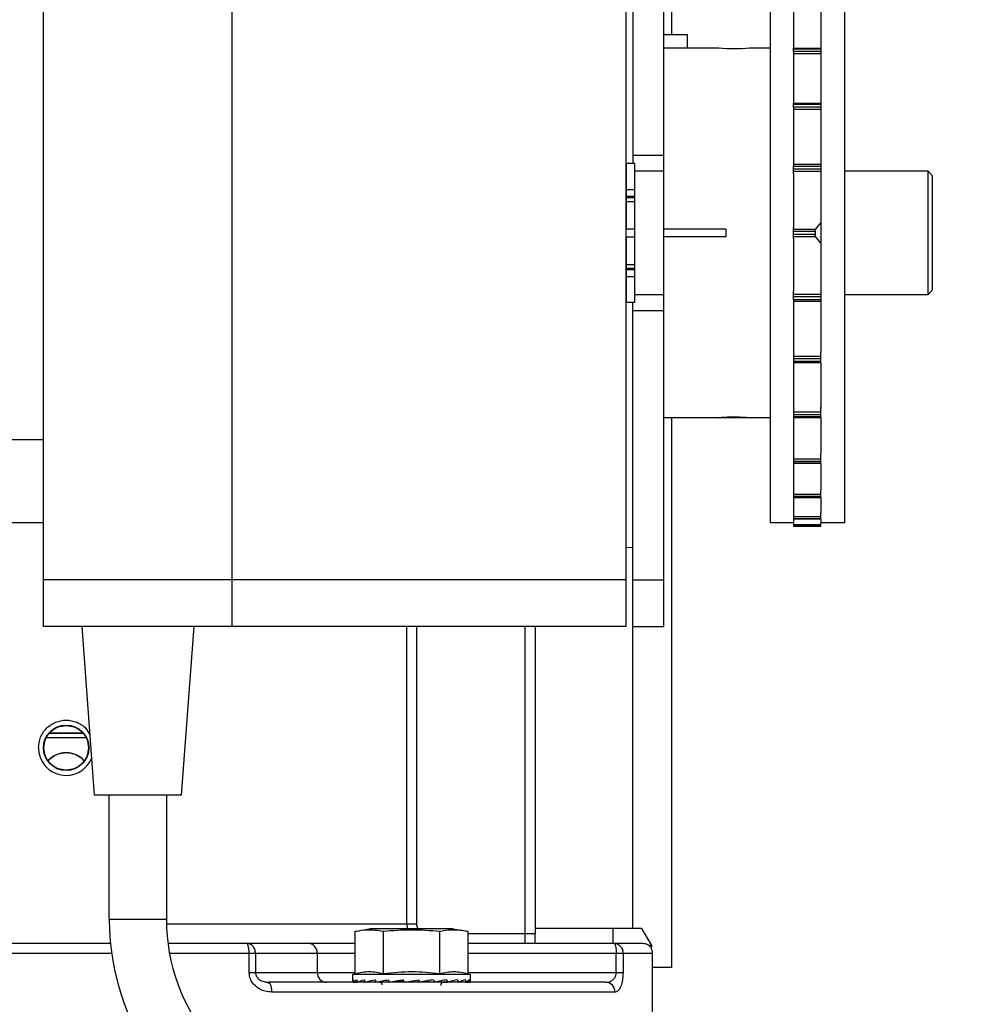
# Model space of a CAD drawing. Header units: inches. Extents: x 170 to 312, y 215 to 248.
# Tile 364 of 529: x 255.928 to 256.166, y 224.263 to 224.51. Entities that reach past the tile are written whole.
import ezdxf

# ---------------------------------------------------------------- set-up
doc = ezdxf.new("R2010")
doc.units = ezdxf.units.IN
doc.header["$LTSCALE"] = 0.25
doc.header["$MEASUREMENT"] = 0
doc.layers.add('ANNOTATIONS', color=1, linetype='Continuous')
doc.layers.add('MOTOR RH', color=7, linetype='Continuous')
doc.styles.add('ARIAL', font='arial.ttf', dxfattribs={"height": 0.09375})
doc.dimstyles.new('STANDARD$0', dxfattribs={"dimtxt": 0.09375, "dimasz": 0.09375, "dimexe": 0.03125, "dimexo": 0.046875, "dimgap": 0.09, "dimtad": 0, "dimtih": 1, "dimtoh": 1, "dimdec": 4, "dimzin": 0, "dimdsep": 46, "dimtxsty": 'ARIAL', "dimcen": 0.09, "dimadec": 0, "dimazin": 0, "dimtfac": 1, "dimtdec": 4, "dimtofl": 0, "dimtmove": 0, "dimatfit": 1, "dimfxl": 1, "dimtolj": 1, "dimtzin": 0, "dimarcsym": 0})

# ---------------------------------------------------------------- blocks, each defined once
blk = doc.blocks.new('*D221')
at = {"layer": 'ANNOTATIONS', "color": 0, "lineweight": -2, "transparency": 16777216}
for p, q in [((255.2092310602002, 223.8186622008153), (255.2092310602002, 225.2665192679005)), ((256.2944185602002, 224.6654394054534), (256.2944185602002, 225.2665192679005)), ((255.3029810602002, 225.2352692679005), (255.5164449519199, 225.2352692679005)), ((256.2006685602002, 225.2352692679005), (256.0866649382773, 225.2352692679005))]:
    blk.add_line(p, q, dxfattribs=at)
at = {"layer": 'ANNOTATIONS', "color": 0, "transparency": 16777216}
for points in [[(255.3029810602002, 225.2508942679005), (255.3029810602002, 225.2196442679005), (255.2092310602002, 225.2352692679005)], [(256.2006685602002, 225.2508942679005), (256.2006685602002, 225.2196442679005), (256.2944185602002, 225.2352692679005)]]:
    blk.add_solid(points, dxfattribs=at)
at = {"layer": 'defpoints', "color": 0, "transparency": 16777216}
for p in [(255.2092310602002, 225.2352692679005), (256.2944185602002, 224.6185644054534), (255.2092310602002, 223.7717872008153)]:
    blk.add_point(p, dxfattribs=at)
at = {"layer": 'ANNOTATIONS', "color": 0, "transparency": 16777216, "insert": (255.8015549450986, 225.2352692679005), "char_height": 0.09375, "attachment_point": 5, "style": 'ARIAL'}
blk.add_mtext('\\A1;16 1/8"', dxfattribs=at)
blk = doc.blocks.new('*D222')
at = {"layer": 'ANNOTATIONS', "color": 0, "lineweight": -2, "transparency": 16777216}
for p, q in [((255.2092310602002, 223.8186622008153), (255.2092310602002, 225.5464032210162)), ((256.5292678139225, 225.1001155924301), (256.5292678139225, 225.5464032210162)), ((255.3029810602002, 225.5151532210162), (255.5841394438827, 225.5151532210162)), ((256.4355178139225, 225.5151532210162), (256.1543594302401, 225.5151532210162))]:
    blk.add_line(p, q, dxfattribs=at)
at = {"layer": 'ANNOTATIONS', "color": 0, "transparency": 16777216}
for points in [[(255.3029810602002, 225.5307782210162), (255.3029810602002, 225.4995282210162), (255.2092310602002, 225.5151532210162)], [(256.4355178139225, 225.5307782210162), (256.4355178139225, 225.4995282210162), (256.5292678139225, 225.5151532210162)]]:
    blk.add_solid(points, dxfattribs=at)
at = {"layer": 'defpoints', "color": 0, "transparency": 16777216}
for p in [(255.2092310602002, 225.5151532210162), (256.5292678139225, 225.0532405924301), (255.2092310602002, 223.7717872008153)]:
    blk.add_point(p, dxfattribs=at)
at = {"layer": 'ANNOTATIONS', "color": 0, "transparency": 16777216, "insert": (255.8692494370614, 225.5151532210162), "char_height": 0.09375, "attachment_point": 5, "style": 'ARIAL'}
blk.add_mtext('\\A1;18 1/2"', dxfattribs=at)

msp = doc.modelspace()

# ---------------------------------------------------------------- linework, layer by layer
at = {"layer": 'MOTOR RH'}
for p, q in [((256.0819438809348, 224.7934407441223), (256.0819438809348, 224.4743184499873)), ((256.0897563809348, 224.3577246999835), (256.0897563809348, 224.7340776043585)), ((256.1224651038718, 224.722724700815), (256.1224651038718, 224.5033078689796)), ((256.1293401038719, 224.722724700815), (256.1293401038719, 224.5033078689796)), ((256.1352776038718, 224.722724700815), (256.1352776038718, 224.3837491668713)), ((256.1165276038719, 224.668803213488), (256.1165276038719, 224.3837491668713)), ((255.9335354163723, 224.3577246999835), (255.9335354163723, 224.5558496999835)), ((255.9810354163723, 224.3577246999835), (255.9810354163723, 224.5558496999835)), ((256.0802854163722, 224.3577246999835), (256.0802854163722, 224.5558496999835)), ((256.0916685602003, 224.5452247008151), (256.0916685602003, 224.5067463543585)), ((256.0897563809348, 224.5067463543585), (256.0956938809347, 224.5067463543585)), ((256.0956938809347, 224.5033546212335), (256.0956938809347, 224.5067463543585)), ((256.0897563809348, 224.5033546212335), (256.1035859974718, 224.5033546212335)), ((256.1113501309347, 224.5033546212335), (256.1165276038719, 224.5033546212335)), ((256.1224581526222, 224.5033236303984), (256.1293479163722, 224.5033236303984)), ((256.1224581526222, 224.5024830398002), (256.1224581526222, 224.5033236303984)), ((256.1224581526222, 224.5031405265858), (256.1293479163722, 224.5031405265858)), ((256.1293479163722, 224.5024830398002), (256.1224581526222, 224.5024830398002)), ((256.1224581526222, 224.5024830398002), (256.1224581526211, 224.5019519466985)), ((256.1224581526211, 224.5019519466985), (256.1293479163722, 224.5019519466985)), ((256.1224581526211, 224.5019519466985), (256.1224581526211, 224.5015900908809)), ((256.1224651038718, 224.5015900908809), (256.1224651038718, 224.4894702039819)), ((256.1293401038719, 224.5015900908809), (256.1293401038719, 224.4894702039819)), ((256.1293479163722, 224.5033236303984), (256.1293479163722, 224.5015900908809)), ((256.1224581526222, 224.4894704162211), (256.1293479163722, 224.4894704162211)), ((256.1224581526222, 224.4884366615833), (256.1224581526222, 224.4894704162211)), ((256.1224581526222, 224.4891943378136), (256.1293479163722, 224.4891943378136)), ((256.1293479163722, 224.4894704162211), (256.1293479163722, 224.48733276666)), ((256.1293479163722, 224.4884366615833), (256.1224581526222, 224.4884366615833)), ((256.1224581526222, 224.4884366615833), (256.1224581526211, 224.4879076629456)), ((256.1224581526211, 224.4879076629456), (256.1293479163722, 224.4879076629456)), ((256.1224581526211, 224.4879076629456), (256.1224581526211, 224.48733276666)), ((256.1224651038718, 224.48733276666), (256.1224651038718, 224.474188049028)), ((256.1293401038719, 224.48733276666), (256.1293401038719, 224.474188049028)), ((256.0819438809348, 224.4763184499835), (256.0897563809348, 224.4763184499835)), ((256.0803791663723, 224.4743184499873), (256.0824729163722, 224.4743184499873)), ((256.0803791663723, 224.4577871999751), (256.0803791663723, 224.4743184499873)), ((256.0824729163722, 224.4392559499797), (256.0824729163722, 224.4743184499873)), ((256.1224581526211, 224.474188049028), (256.1224581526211, 224.4739936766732)), ((256.1293479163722, 224.4739936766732), (256.1224581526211, 224.4739936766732)), ((256.1224581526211, 224.4739936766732), (256.1224581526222, 224.473623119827)), ((256.1293479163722, 224.474188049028), (256.1293479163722, 224.4716760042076)), ((256.0802854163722, 224.4714121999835), (256.0803791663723, 224.4714121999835)), ((256.0824729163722, 224.4724028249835), (256.0897563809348, 224.4724028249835)), ((256.1224581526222, 224.473623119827), (256.1293479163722, 224.473623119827)), ((256.1224581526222, 224.4716760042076), (256.1224581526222, 224.473623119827)), ((256.1293479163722, 224.4728032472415), (256.1224581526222, 224.4728032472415)), ((256.1224581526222, 224.4723028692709), (256.1293479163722, 224.4723028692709)), ((256.1224651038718, 224.4716760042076), (256.1224651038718, 224.4581570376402)), ((256.1293401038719, 224.4716760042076), (256.1293401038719, 224.4421061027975)), ((256.1352776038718, 224.4724028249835), (256.1562229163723, 224.4724028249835)), ((256.1562229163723, 224.4724028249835), (256.1574729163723, 224.4711528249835)), ((256.1562229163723, 224.4724028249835), (256.1562229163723, 224.4411715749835)), ((256.1574729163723, 224.4424215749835), (256.1574729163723, 224.4711528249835)), ((256.0803791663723, 224.467743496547), (256.0824729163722, 224.467743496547)), ((256.0803791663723, 224.4659986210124), (256.0824729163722, 224.4659986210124)), ((256.0803791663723, 224.4656647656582), (256.0824729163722, 224.4656647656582)), ((256.0803791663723, 224.4647298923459), (256.0824729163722, 224.4647298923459)), ((256.1279794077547, 224.4576543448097), (256.1293479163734, 224.4593495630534)), ((256.0803791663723, 224.4577871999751), (256.0824729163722, 224.4577871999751)), ((256.1053813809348, 224.4577559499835), (256.0897563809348, 224.4577559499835)), ((256.1053813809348, 224.4577559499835), (256.1053813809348, 224.4558184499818)), ((256.1224581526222, 224.4554042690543), (256.1224581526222, 224.4581570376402)), ((256.1279794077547, 224.4576543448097), (256.1224581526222, 224.4576543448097)), ((256.1224581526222, 224.4572076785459), (256.1278746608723, 224.4572076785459)), ((256.1278746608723, 224.4572076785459), (256.1278746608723, 224.4563667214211)), ((256.0803791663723, 224.4557871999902), (256.0824729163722, 224.4557871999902)), ((256.0803791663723, 224.4392559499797), (256.0803791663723, 224.4557871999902)), ((256.1053813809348, 224.4558184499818), (256.0897563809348, 224.4558184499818)), ((256.1278746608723, 224.4563667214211), (256.1224581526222, 224.4563667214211)), ((256.1224581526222, 224.4559200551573), (256.1279794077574, 224.4559200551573)), ((256.1224651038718, 224.4554042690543), (256.1224651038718, 224.4421061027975)), ((256.1293479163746, 224.454224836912), (256.1279794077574, 224.4559200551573)), ((256.0803791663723, 224.4488445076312), (256.0824729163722, 224.4488445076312)), ((256.0803791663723, 224.4479096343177), (256.0824729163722, 224.4479096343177)), ((256.0803791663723, 224.4475757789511), (256.0824729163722, 224.4475757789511)), ((256.0803791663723, 224.44583090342), (256.0824729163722, 224.44583090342)), ((256.0803791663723, 224.4421621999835), (256.0802854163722, 224.4421621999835)), ((256.1224581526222, 224.4399512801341), (256.1224581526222, 224.4421061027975)), ((256.1293479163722, 224.4421061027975), (256.1293479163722, 224.4393075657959)), ((256.1574729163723, 224.4424215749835), (256.1562229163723, 224.4411715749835)), ((256.0824729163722, 224.4392559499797), (256.0803791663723, 224.4392559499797)), ((256.0819438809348, 224.2816297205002), (256.0819438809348, 224.4392559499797)), ((256.0897563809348, 224.4411715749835), (256.0824729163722, 224.4411715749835)), ((256.1293479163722, 224.441271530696), (256.1224581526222, 224.441271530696)), ((256.1224581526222, 224.4407711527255), (256.1293479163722, 224.4407711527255)), ((256.1293479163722, 224.4399512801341), (256.1224581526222, 224.4399512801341)), ((256.1224581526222, 224.4399512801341), (256.1224581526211, 224.439580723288)), ((256.1224581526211, 224.439580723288), (256.1293479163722, 224.439580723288)), ((256.1224581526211, 224.439580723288), (256.1224581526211, 224.4393075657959)), ((256.1224651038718, 224.4393075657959), (256.1224651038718, 224.4267832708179)), ((256.1293401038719, 224.4393075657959), (256.1293401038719, 224.4267832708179)), ((256.1562229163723, 224.4411715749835), (256.1352776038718, 224.4411715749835)), ((256.0819438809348, 224.4372559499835), (256.0897563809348, 224.4372559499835)), ((256.1224581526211, 224.4267832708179), (256.1224581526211, 224.4256667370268)), ((256.1293479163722, 224.4241039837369), (256.1293479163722, 224.4267832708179)), ((256.1293479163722, 224.4256667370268), (256.1224581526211, 224.4256667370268)), ((256.1224581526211, 224.4256667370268), (256.1224581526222, 224.4251377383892)), ((256.1224581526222, 224.4251377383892), (256.1293479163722, 224.4251377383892)), ((256.1224581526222, 224.4251377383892), (256.1224581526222, 224.4241039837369)), ((256.1293479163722, 224.4243800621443), (256.1224581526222, 224.4243800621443)), ((256.1293479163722, 224.4241039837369), (256.1224581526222, 224.4241039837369)), ((256.1224651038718, 224.4241041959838), (256.1224651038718, 224.412603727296)), ((256.1293401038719, 224.4241041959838), (256.1293401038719, 224.412603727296)), ((256.1224581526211, 224.4129083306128), (256.1224581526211, 224.4116224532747)), ((256.1293479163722, 224.4102507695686), (256.1293479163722, 224.4129083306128)), ((256.1035859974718, 224.4102197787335), (256.0897563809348, 224.4102197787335)), ((256.0916685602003, 224.4102197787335), (256.0916685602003, 224.2717872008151)), ((256.1109336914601, 224.4102197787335), (256.1039438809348, 224.4102197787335)), ((256.1165276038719, 224.4102197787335), (256.1113501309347, 224.4102197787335)), ((256.1293479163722, 224.4116224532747), (256.1224581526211, 224.4116224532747)), ((256.1224581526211, 224.4116224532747), (256.1224581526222, 224.411091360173)), ((256.1224581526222, 224.411091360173), (256.1293479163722, 224.411091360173)), ((256.1224581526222, 224.411091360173), (256.1224581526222, 224.4102507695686)), ((256.1293479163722, 224.4104338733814), (256.1224581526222, 224.4104338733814)), ((256.1293479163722, 224.4102507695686), (256.1224581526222, 224.4102507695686)), ((256.1224651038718, 224.4102665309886), (256.1224651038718, 224.4011462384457)), ((256.1293401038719, 224.4102665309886), (256.1293401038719, 224.4011462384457)), ((256.1224581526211, 224.4011462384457), (256.1224581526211, 224.3998429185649)), ((256.1293479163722, 224.3998429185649), (256.1224581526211, 224.3998429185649)), ((256.1224581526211, 224.3998429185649), (256.1224581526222, 224.3993363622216)), ((256.1293479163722, 224.3987064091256), (256.1293479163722, 224.4011462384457)), ((256.1224581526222, 224.3993363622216), (256.1293479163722, 224.3993363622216)), ((256.1224581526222, 224.3993363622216), (256.1224581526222, 224.3987064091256)), ((256.1293479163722, 224.3988120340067), (256.1224581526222, 224.3988120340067)), ((256.1293479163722, 224.3987064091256), (256.1224581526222, 224.3987064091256)), ((256.1224651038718, 224.3987616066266), (256.1224651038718, 224.3920799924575)), ((256.1293401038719, 224.3987616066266), (256.1293401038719, 224.3920799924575)), ((256.1224581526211, 224.3920799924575), (256.1224581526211, 224.3909188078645)), ((256.1293479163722, 224.3900497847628), (256.1293479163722, 224.3920799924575)), ((256.1293479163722, 224.3909188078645), (256.1224581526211, 224.3909188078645)), ((256.1224581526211, 224.3909188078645), (256.1224581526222, 224.3904621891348)), ((256.1224581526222, 224.3904621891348), (256.1293479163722, 224.3904621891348)), ((256.1224581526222, 224.3904621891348), (256.1224581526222, 224.3900497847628)), ((256.1293479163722, 224.390097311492), (256.1224581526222, 224.390097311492)), ((256.1293479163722, 224.3900497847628), (256.1224581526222, 224.3900497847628)), ((256.1224651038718, 224.3901663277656), (256.1224651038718, 224.3861830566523)), ((256.1293401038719, 224.3901663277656), (256.1293401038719, 224.3861830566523)), ((256.1224581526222, 224.3861830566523), (256.1224581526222, 224.3847149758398)), ((256.1293479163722, 224.385297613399), (256.1224581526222, 224.385297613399)), ((256.1224581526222, 224.3849138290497), (256.1293479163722, 224.3849138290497)), ((256.1293479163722, 224.384726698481), (256.1224581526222, 224.384726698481)), ((256.1293479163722, 224.3847149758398), (256.1224581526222, 224.3847149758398)), ((256.1224651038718, 224.3847149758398), (256.1224651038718, 224.3837922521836)), ((256.1293401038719, 224.3847149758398), (256.1293401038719, 224.3837922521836)), ((256.1293479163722, 224.3847149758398), (256.1293479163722, 224.3861830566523)), ((255.9335354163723, 224.3837458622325), (255.8826328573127, 224.3837458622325)), ((256.1224581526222, 224.3837491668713), (256.1165276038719, 224.3837491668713)), ((256.1224581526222, 224.3837922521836), (256.1224581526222, 224.3829694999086)), ((256.1293479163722, 224.3832612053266), (256.1224581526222, 224.3832612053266)), ((256.1224581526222, 224.3829694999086), (256.1293479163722, 224.3829694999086)), ((256.1293479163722, 224.3829683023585), (256.1224581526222, 224.3829683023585)), ((256.1293479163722, 224.3829694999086), (256.1293479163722, 224.3837922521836)), ((256.1352776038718, 224.3837491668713), (256.1293479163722, 224.3837491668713)), ((256.0802854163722, 224.3775958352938), (256.0819438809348, 224.3776247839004)), ((256.0802854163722, 224.3694434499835), (255.9335354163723, 224.3694434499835)), ((256.0819438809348, 224.3694434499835), (256.0897563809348, 224.3694434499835)), ((256.0802854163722, 224.3577246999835), (255.9335354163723, 224.3577246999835)), ((255.9463479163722, 224.3152246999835), (255.9432229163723, 224.3577246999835)), ((255.9713479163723, 224.3577246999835), (255.9682229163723, 224.3152246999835)), ((256.0250498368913, 224.2828600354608), (256.0250498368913, 224.3577246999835)), ((256.0275019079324, 224.3577246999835), (256.0275019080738, 224.2828600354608)), ((256.0548769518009, 224.2779387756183), (256.0548769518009, 224.3577246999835)), ((256.0573375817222, 224.3577246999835), (256.0573375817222, 224.2803994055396)), ((256.0819438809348, 224.3577246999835), (256.0897563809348, 224.3577246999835)), ((255.9434141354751, 224.3308420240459), (255.9349906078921, 224.3308421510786)), ((255.9350709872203, 224.3308426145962), (255.9392279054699, 224.3308425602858)), ((255.9392279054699, 224.3308425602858), (255.9434429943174, 224.3308424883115)), ((255.9682229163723, 224.3152246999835), (255.9463479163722, 224.3152246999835)), ((255.9500979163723, 224.2839746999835), (255.9500979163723, 224.3152246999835)), ((255.9644729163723, 224.3152246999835), (255.9644729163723, 224.2839746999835)), ((255.9500979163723, 224.2839746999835), (255.9644729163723, 224.2839746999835)), ((255.9644859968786, 224.2828600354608), (256.0275019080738, 224.2828600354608)), ((256.0120164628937, 224.2702140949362), (256.0120164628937, 224.2808873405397)), ((256.036680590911, 224.2815696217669), (256.0157652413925, 224.2815696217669)), ((256.0191196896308, 224.2702140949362), (256.0191196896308, 224.2808873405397)), ((256.0252985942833, 224.2815696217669), (256.0250498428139, 224.282860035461)), ((256.0333261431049, 224.2702140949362), (256.0333261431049, 224.2808873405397)), ((256.040429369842, 224.2808873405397), (256.040429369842, 224.2702140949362)), ((256.0841584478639, 224.2816297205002), (256.0573375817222, 224.2816297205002)), ((256.0770226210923, 224.2779387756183), (256.0770226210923, 224.2816297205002)), ((256.0841584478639, 224.2816297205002), (256.0866398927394, 224.2773317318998)), ((255.9845562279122, 224.2779387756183), (256.000078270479, 224.2779387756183)), ((256.040429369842, 224.2803994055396), (256.0573375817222, 224.2803994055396)), ((256.040429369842, 224.2779387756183), (256.0771465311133, 224.2779387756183)), ((255.8931301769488, 224.2754781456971), (255.9506840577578, 224.2754781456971)), ((255.9652390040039, 224.2754781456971), (255.9853245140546, 224.2754781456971)), ((255.9853245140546, 224.2705568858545), (255.9853245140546, 224.2754781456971)), ((255.9869330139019, 224.2754781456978), (255.9869330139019, 224.2705568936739)), ((255.9869330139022, 224.2754781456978), (256.0120164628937, 224.2754781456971)), ((256.002455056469, 224.2754781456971), (256.002455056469, 224.2705568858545)), ((256.040429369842, 224.2754781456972), (256.0777833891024, 224.2754781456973)), ((256.077783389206, 224.2705568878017), (256.077783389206, 224.2754781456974)), ((256.0794841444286, 224.2754781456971), (256.0794841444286, 224.2705568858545)), ((256.0794841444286, 224.2754781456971), (256.0868651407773, 224.2754781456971)), ((256.0866398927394, 224.2773317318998), (256.0860672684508, 224.2773317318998)), ((256.0866398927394, 224.2773317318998), (256.0865964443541, 224.2765026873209)), ((256.0868651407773, 224.2754781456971), (256.0868651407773, 224.2594840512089)), ((255.9853245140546, 224.2705568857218), (256.0120164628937, 224.2705568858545)), ((256.040429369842, 224.2705568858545), (256.0794841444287, 224.2705568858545)), ((256.0916685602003, 224.2717872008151), (256.0868651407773, 224.2717872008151)), ((255.9895638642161, 224.2681413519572), (255.9904979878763, 224.2679244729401)), ((255.9895836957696, 224.2682239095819), (255.9901809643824, 224.2680962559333)), ((255.9904988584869, 224.2679234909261), (255.9901809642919, 224.2680962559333)), ((256.0114591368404, 224.2700647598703), (256.0120164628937, 224.2702140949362)), ((256.0114591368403, 224.2684422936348), (256.0114591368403, 224.2700647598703)), ((256.0409866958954, 224.2700647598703), (256.0114591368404, 224.2700647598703)), ((256.0115804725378, 224.2681102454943), (256.0115904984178, 224.2681106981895)), ((256.0115905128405, 224.2681102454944), (256.012593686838, 224.2681541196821)), ((256.0125682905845, 224.2681102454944), (256.0125975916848, 224.2681117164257)), ((256.0125977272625, 224.2681102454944), (256.0145207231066, 224.2681975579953)), ((256.0144866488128, 224.2681102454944), (256.0145330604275, 224.2681130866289)), ((256.014533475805, 224.2681102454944), (256.0172397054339, 224.2682477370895)), ((256.0172048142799, 224.2681102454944), (256.0172648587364, 224.2681154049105)), ((256.0172658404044, 224.2681102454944), (256.020563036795, 224.2683163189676)), ((256.0198236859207, 224.2682572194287), (256.0198929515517, 224.2682744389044)), ((256.0198702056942, 224.2682730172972), (256.0198236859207, 224.2682572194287)), ((256.0206086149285, 224.2681102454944), (256.0238666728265, 224.2684004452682)), ((256.0231361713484, 224.2682572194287), (256.0242510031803, 224.2684601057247)), ((256.0238666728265, 224.2684004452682), (256.0231361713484, 224.2682572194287)), ((256.0243339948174, 224.2681102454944), (256.0280338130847, 224.268760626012)), ((256.0272757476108, 224.2682572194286), (256.0281192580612, 224.2684004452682)), ((256.0280338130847, 224.268760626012), (256.0281881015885, 224.2681102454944)), ((256.0301244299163, 224.2684004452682), (256.0293096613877, 224.2682572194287)), ((256.0301120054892, 224.2684546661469), (256.0301244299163, 224.2684004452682)), ((256.0301244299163, 224.2684004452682), (256.0319082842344, 224.2681102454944)), ((256.0329352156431, 224.2683083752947), (256.0352410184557, 224.2681102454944)), ((256.0342199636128, 224.2681702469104), (256.0351799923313, 224.2681102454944)), ((256.0357339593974, 224.268220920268), (256.0379123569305, 224.268110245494)), ((256.03582172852, 224.2682410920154), (256.0379591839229, 224.2681102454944)), ((256.0382122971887, 224.2681845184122), (256.0398481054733, 224.2681102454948)), ((256.0382388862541, 224.2681925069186), (256.0398775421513, 224.2681102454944)), ((256.0399611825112, 224.2681493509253), (256.0408553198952, 224.2681102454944)), ((256.0399644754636, 224.2681509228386), (256.0408653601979, 224.2681102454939)), ((256.0404293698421, 224.2702140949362), (256.0409866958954, 224.2700647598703)), ((256.0409866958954, 224.2700647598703), (256.0409866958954, 224.2684422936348)), ((256.075169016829, 224.2680962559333), (256.0756349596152, 224.2681711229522)), ((256.0774731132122, 224.2656356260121), (255.9910445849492, 224.2656356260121))]:
    msp.add_line(p, q, dxfattribs=at)
at = {"layer": 'MOTOR RH', "flags": 128}
msp.add_lwpolyline([(255.9442273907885, 224.3296116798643), (255.9430606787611, 224.3296116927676), (255.9392278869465, 224.3296117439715), (255.9353950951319, 224.329611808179), (255.9341609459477, 224.3296118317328)], dxfattribs=at)
at = {"layer": 'MOTOR RH'}
msp.add_circle((255.9392273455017, 224.3271513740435), 0.005720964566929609, dxfattribs=at)
for centre, radius, start, end in [((256.1074440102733, 224.5498330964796), 0.04664232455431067, 265.255367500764, 274.803934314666), ((255.9392187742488, 224.327139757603), 0.006942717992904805, 179.9041336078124, 338.1325180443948), ((255.9392277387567, 224.3197691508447), 0.006151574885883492, 43.05197515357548, 137.11394036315), ((256.0119729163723, 224.2839746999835), 0.06187500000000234, 180, 258.935007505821), ((256.0119729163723, 224.2839746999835), 0.04750000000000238, 180, 258.935007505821), ((256.0000356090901, 224.2755193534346), 0.002419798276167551, 359.0242395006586, 88.98981489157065), ((256.004874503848, 224.270515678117), 0.002419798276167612, 179.0242395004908, 268.9898148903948), ((256.0750880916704, 224.2657114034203), 0.002386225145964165, 358.1801986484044, 88.05652055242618)]:
    msp.add_arc(centre, radius, start, end, dxfattribs=at)
at = {"layer": 'MOTOR RH', "extrusion": (0, 0, -1)}
for centre, major_axis, ratio, start_param, end_param in [((256.0262229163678, 224.2684422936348), (-0.01476377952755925, 0), 0.1757871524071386, 6.154890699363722, 6.40615304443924), ((256.0262229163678, 224.2763941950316), (0, 0.06223454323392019), 0.2372280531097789, 4.578884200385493, 4.58942124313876), ((256.0262229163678, 224.2684422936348), (-0.01476331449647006, -0.0006915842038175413), 0.1694362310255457, 0.1414418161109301, 0.3927041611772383), ((256.0262229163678, 224.2763941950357), (-0.004031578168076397, 0.06222774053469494), 0.2282368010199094, 4.59367000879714, 4.604207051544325), ((256.0262229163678, 224.2684422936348), (-0.0147624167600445, -0.001328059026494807), 0.1510418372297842, 0.4088913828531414, 0.6601537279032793), ((256.0262229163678, 224.2684422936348), (-0.01476241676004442, 0.001328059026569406), 0.1510418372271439, 5.617704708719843, 5.649603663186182), ((256.0262229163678, 224.2763941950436), (-0.007699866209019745, 0.06221501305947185), 0.202473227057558, 4.603937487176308, 4.614474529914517), ((256.0262229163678, 224.2684422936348), (-0.01476201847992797, -0.001863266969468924), 0.1223802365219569, 0.672549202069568, 0.9238115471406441), ((256.0262229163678, 224.2684422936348), (-0.01476201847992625, 0.001863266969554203), 0.1223802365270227, 5.354046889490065, 5.404737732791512), ((256.0262229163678, 224.2763941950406), (-0.01072885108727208, 0.0622099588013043), 0.1630291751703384, 4.606993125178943, 4.617530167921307), ((256.0262229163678, 224.2684422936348), (-0.01476249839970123, -0.002264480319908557), 0.08588791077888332, 0.9320768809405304, 1.183339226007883), ((256.0262229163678, 224.2763941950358), (-0.0129570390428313, 0.06221708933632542), 0.1137473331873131, 4.602568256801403, 4.613105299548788), ((256.0262229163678, 224.2684422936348), (-0.01476336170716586, -0.002511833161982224), 0.04421959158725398, 1.188225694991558, 1.439488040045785), ((256.0262229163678, 224.27639419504), (-0.01431068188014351, 0.06222894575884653), 0.05832561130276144, 4.592296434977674, 4.602833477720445), ((256.0262229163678, 224.2684422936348), (-0.01476336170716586, -0.002511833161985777), 0.04421959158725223, 4.335145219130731, 4.586407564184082), ((256.0262229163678, 224.27639419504), (-0.01431068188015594, 0.06222894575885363), 0.05832561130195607, 1.707176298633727, 1.717713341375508), ((256.0262229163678, 224.2684422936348), (-0.01476249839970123, -0.002264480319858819), 0.08588791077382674, 4.078996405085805, 4.330258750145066), ((256.0262229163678, 224.2763941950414), (-0.01295703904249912, 0.06221708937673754), 0.1137473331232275, 1.717448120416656, 1.727985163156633), ((256.0262229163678, 224.2684422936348), (-0.01476201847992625, -0.001863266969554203), 0.1223802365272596, 3.819468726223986, 4.070731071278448), ((256.0262229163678, 224.276394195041), (-0.01072885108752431, 0.06220995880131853), 0.1630291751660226, 1.721872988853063, 1.732410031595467), ((256.0262229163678, 224.2684422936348), (-0.01476241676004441, -0.001328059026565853), 0.1510418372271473, 3.555810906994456, 3.807073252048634), ((256.0262229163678, 224.2763941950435), (-0.007699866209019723, 0.06221501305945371), 0.202473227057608, 1.718817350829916, 1.729354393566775), ((256.0262229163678, 224.2684422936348), (-0.01476331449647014, -0.0006915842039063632), 0.1694362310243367, 3.288361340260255, 3.539623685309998), ((256.0262229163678, 224.2763941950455), (-0.004031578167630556, 0.06222774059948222), 0.2282368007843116, 1.708549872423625, 1.719086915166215), ((256.0262229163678, 224.2684422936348), (-0.01476377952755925, 0), 0.175787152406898, 3.141592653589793, 3.269887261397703)]:
    msp.add_ellipse(centre, major_axis=major_axis, ratio=ratio, start_param=start_param, end_param=end_param, dxfattribs=at)
at = {"layer": 'MOTOR RH'}
for points, knots in [([(256.1278746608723, 224.4572076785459), (256.1278764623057, 224.4572605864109), (256.127880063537, 224.4573663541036), (256.1279080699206, 224.4575069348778), (256.127943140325, 224.4576028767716), (256.1279695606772, 224.4576403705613), (256.1279794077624, 224.4576543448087)], [0, 0, 0, 0, 0.2753237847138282, 0.5503975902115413, 0.8324294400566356, 0.9999999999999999, 0.9999999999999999, 0.9999999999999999, 0.9999999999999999]), ([(256.1279794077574, 224.4559200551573), (256.1279618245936, 224.4559476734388), (256.1279266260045, 224.456002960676), (256.1278904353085, 224.4561433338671), (256.1278758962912, 224.4562723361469), (256.1278749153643, 224.456347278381), (256.1278746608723, 224.4563667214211)], [0, 0, 0, 0, 0.3037403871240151, 0.6080380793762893, 0.8983092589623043, 1, 1, 1, 1]), ([(256.1113501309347, 224.4102197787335), (256.1113070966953, 224.4102234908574), (256.1112210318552, 224.4102309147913), (256.1105503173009, 224.4102825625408), (256.1095613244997, 224.4103401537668), (256.1083242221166, 224.4103817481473), (256.1069904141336, 224.4103880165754), (256.1057113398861, 224.4103568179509), (256.1046185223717, 224.4103009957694), (256.1038723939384, 224.410247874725), (256.1035168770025, 224.4102180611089), (256.1035724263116, 224.4102226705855), (256.1035859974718, 224.4102237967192)], [0, 0, 0, 0, 0.107114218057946, 0.2142193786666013, 0.321559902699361, 0.4290573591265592, 0.5362978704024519, 0.6432683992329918, 0.7503771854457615, 0.8578162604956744, 0.9652633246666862, 1, 1, 1, 1]), ([(255.9335354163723, 224.4046612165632), (255.9302770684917, 224.4046612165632), (255.9218544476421, 224.4046612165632), (255.9087438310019, 224.4046612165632), (255.8946135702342, 224.4046612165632), (255.8864887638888, 224.4046612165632), (255.8824263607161, 224.4046612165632)], [0, 0, 0, 0, 0.1737677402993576, 0.4491784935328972, 0.7245892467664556, 1, 1, 1, 1]), ([(255.9322760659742, 224.3271513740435), (255.9323805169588, 224.3280611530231), (255.9325894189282, 224.3298807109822), (255.9341974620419, 224.3321948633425), (255.9364930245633, 224.3337398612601), (255.9392336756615, 224.3342868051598), (255.9419363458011, 224.3337288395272), (255.9441217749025, 224.3323775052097), (255.9449021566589, 224.3310125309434), (255.9452290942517, 224.3304406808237)], [0, 0, 0, 0, 0.148787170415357, 0.2975743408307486, 0.4463615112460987, 0.5951486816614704, 0.7439358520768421, 0.892723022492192, 1, 1, 1, 1]), ([(255.9336161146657, 224.3271513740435), (255.9337007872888, 224.3278877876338), (255.9338699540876, 224.3293590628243), (255.9351677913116, 224.3312128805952), (255.9370209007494, 224.3325100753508), (255.9384913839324, 224.3326790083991), (255.9392273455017, 224.3327635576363)], [0, 0, 0, 0, 0.2503308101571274, 0.5001340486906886, 0.7498222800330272, 0.9999999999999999, 0.9999999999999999, 0.9999999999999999, 0.9999999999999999]), ([(255.9392273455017, 224.3327635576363), (255.9399639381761, 224.3326836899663), (255.9409470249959, 224.3325770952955), (255.9422614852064, 224.3319129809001), (255.94342696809, 224.3310197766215), (255.944585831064, 224.32935520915), (255.9447542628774, 224.3278865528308), (255.9448385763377, 224.3271513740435)], [0, 0, 0, 0, 0.2500023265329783, 0.3336633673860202, 0.5005103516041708, 0.7499658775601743, 1, 1, 1, 1]), ([(255.9392273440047, 224.3215372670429), (255.9384917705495, 224.3216217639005), (255.9370208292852, 224.3217907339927), (255.935167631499, 224.323088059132), (255.9338697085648, 224.3249417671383), (255.9337006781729, 224.326414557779), (255.9336161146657, 224.3271513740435)], [0, 0, 0, 0, 0.2498310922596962, 0.4995923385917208, 0.749653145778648, 1, 1, 1, 1]), ([(255.9347748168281, 224.3239071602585), (255.9350958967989, 224.3242494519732), (255.9358980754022, 224.3251046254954), (255.937505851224, 224.3257596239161), (255.9393852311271, 224.326009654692), (255.9412181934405, 224.3256855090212), (255.9427788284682, 224.324943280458), (255.9434399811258, 224.3241711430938), (255.9436737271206, 224.3238981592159)], [0, 0, 0, 0, 0.140068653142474, 0.3499442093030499, 0.4998873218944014, 0.696409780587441, 0.8926677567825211, 1, 1, 1, 1]), ([(255.9448385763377, 224.3271513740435), (255.9447539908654, 224.3264144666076), (255.9445848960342, 224.3249413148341), (255.9432865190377, 224.3230874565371), (255.9414331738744, 224.3217905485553), (255.9399626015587, 224.3216216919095), (255.9392273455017, 224.3215372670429)], [0, 0, 0, 0, 0.2503776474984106, 0.5005299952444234, 0.7502752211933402, 0.9999999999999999, 0.9999999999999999, 0.9999999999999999, 0.9999999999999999]), ([(256.0118720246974, 224.2808567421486), (256.0126230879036, 224.281010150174), (256.0139642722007, 224.2812840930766), (256.0153163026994, 224.281497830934), (256.0159111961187, 224.2815918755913)], [0, 0, 0, 0, 0.559999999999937, 1, 1, 1, 1]), ([(256.0191196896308, 224.2808873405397), (256.0177492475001, 224.2810918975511), (256.0153800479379, 224.2814455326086), (256.0130139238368, 224.2810528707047), (256.0120164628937, 224.2808873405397)], [0, 0, 0, 0, 0.5784409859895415, 1, 1, 1, 1]), ([(256.0279237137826, 224.2815696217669), (256.0278381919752, 224.2816824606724), (256.0275566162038, 224.2820539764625), (256.0275243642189, 224.2825291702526), (256.0275019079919, 224.2828600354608)], [0, 0, 0, 0, 0.3037257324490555, 0.9999999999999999, 0.9999999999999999, 0.9999999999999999, 0.9999999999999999]), ([(256.040429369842, 224.2808873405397), (256.0390589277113, 224.2810918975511), (256.0366897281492, 224.2814455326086), (256.034323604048, 224.2810528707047), (256.0333261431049, 224.2808873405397)], [0, 0, 0, 0, 0.5784409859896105, 1, 1, 1, 1]), ([(256.0365346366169, 224.2815918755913), (256.0372915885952, 224.2814708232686), (256.0386432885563, 224.2812546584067), (256.0399839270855, 224.2809783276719), (256.0405738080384, 224.2808567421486)], [0, 0, 0, 0, 0.5599999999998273, 1, 1, 1, 1]), ([(255.8938984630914, 224.2779387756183), (255.898812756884, 224.2779387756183), (255.9086444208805, 224.2779387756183), (255.9238649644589, 224.2779387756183), (255.9378898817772, 224.2779387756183), (255.9467675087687, 224.2779387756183), (255.9505356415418, 224.2779387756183)], [0, 0, 0, 0, 0.2675275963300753, 0.5352226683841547, 0.8027240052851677, 1, 1, 1, 1]), ([(255.9650572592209, 224.2779387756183), (255.9666205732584, 224.2779387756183), (255.9732516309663, 224.2779387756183), (255.9796592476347, 224.2779387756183), (255.984556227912, 224.2779387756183)], [0, 0, 0, 0, 0.2357563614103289, 1, 1, 1, 1]), ([(255.9853245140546, 224.2754781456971), (255.9853142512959, 224.2757876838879), (255.9852984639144, 224.2762638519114), (255.9852026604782, 224.2768367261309), (255.9851035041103, 224.2772309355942), (255.9849804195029, 224.2775485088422), (255.9848015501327, 224.277855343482), (255.984652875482, 224.2779059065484), (255.984556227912, 224.2779387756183)], [0, 0, 0, 0, 0.2394568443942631, 0.3683606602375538, 0.4999999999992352, 0.6316393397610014, 0.7605431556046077, 1, 1, 1, 1]), ([(256.0000782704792, 224.2779387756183), (256.0008679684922, 224.2779387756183), (256.0024473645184, 224.2779387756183), (256.0066506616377, 224.2779387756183), (256.0103056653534, 224.2779387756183), (256.0120164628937, 224.2779387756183)], [0, 0, 0, 0, 0.3472286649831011, 0.694457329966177, 1, 1, 1, 1]), ([(256.0771465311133, 224.2779387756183), (256.0774405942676, 224.2779059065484), (256.0778929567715, 224.277855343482), (256.0784371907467, 224.2775485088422), (256.0788116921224, 224.2772309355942), (256.0791133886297, 224.2768367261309), (256.0794048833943, 224.2762638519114), (256.0794529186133, 224.2757876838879), (256.0794841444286, 224.2754781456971)], [0, 0, 0, 0, 0.2394568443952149, 0.3683606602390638, 0.5000000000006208, 0.6316393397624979, 0.7605431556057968, 1, 1, 1, 1]), ([(256.0771465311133, 224.2779387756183), (256.0785908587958, 224.2779387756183), (256.0814804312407, 224.2779387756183), (256.0839177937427, 224.2779387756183), (256.0842423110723, 224.2779387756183), (256.084404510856, 224.2779387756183)], [0, 0, 0, 0, 0.3332729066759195, 0.6667574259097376, 1, 1, 1, 1]), ([(256.084404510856, 224.2779387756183), (256.0846422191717, 224.2779186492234), (256.0851361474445, 224.2778768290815), (256.0858297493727, 224.2775324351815), (256.0864277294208, 224.2769604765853), (256.0868278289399, 224.276189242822), (256.0868500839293, 224.2756081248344), (256.0868607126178, 224.2753305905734)], [0, 0, 0, 0, 0.1779670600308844, 0.369793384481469, 0.567182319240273, 0.7932920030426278, 1, 1, 1, 1]), ([(255.9910445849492, 224.2656356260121), (255.9904755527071, 224.2656766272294), (255.9894382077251, 224.2657513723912), (255.9878268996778, 224.2663892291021), (255.9864871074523, 224.2674218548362), (255.9855108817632, 224.2689319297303), (255.9853873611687, 224.2700089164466), (255.9853245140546, 224.2705568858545)], [0, 0, 0, 0, 0.2105791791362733, 0.3838855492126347, 0.6274475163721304, 0.8104457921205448, 1, 1, 1, 1]), ([(255.9869330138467, 224.2705568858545), (255.9869409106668, 224.2704278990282), (255.9869571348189, 224.2701628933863), (255.9871347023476, 224.2696263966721), (255.9876139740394, 224.2689615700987), (255.9884892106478, 224.2683551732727), (255.9892055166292, 224.2682692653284), (255.9895836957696, 224.2682239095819)], [0, 0, 0, 0, 0.08589759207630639, 0.1764780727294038, 0.3821815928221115, 0.6738181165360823, 0.9999999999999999, 0.9999999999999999, 0.9999999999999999, 0.9999999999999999]), ([(256.0191196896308, 224.2702140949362), (256.0179472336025, 224.2704674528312), (256.0155796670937, 224.2709790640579), (256.0132117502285, 224.2704707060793), (256.0120164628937, 224.2702140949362)], [0, 0, 0, 0, 0.4952156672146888, 1, 1, 1, 1]), ([(256.0333261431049, 224.2702140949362), (256.0309812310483, 224.2704674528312), (256.0262460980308, 224.2709790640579), (256.0215102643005, 224.2704707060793), (256.0191196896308, 224.2702140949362)], [0, 0, 0, 0, 0.4952156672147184, 0.9999999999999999, 0.9999999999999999, 0.9999999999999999, 0.9999999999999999]), ([(256.040429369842, 224.2702140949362), (256.0392569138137, 224.2704674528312), (256.036889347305, 224.2709790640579), (256.0345214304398, 224.2704707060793), (256.0333261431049, 224.2702140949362)], [0, 0, 0, 0, 0.4952156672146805, 1, 1, 1, 1]), ([(256.0751690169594, 224.2680962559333), (256.0756510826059, 224.2681565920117), (256.0764140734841, 224.2682520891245), (256.0772564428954, 224.2689579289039), (256.0776264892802, 224.2696266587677), (256.0777643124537, 224.2701628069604), (256.0777771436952, 224.2704278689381), (256.0777833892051, 224.2705568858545)], [0, 0, 0, 0, 0.4261691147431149, 0.6745204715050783, 0.8496999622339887, 0.9268425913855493, 1, 1, 1, 1]), ([(256.0794841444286, 224.2705568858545), (256.0794635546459, 224.2700088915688), (256.0794230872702, 224.2689318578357), (256.0790987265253, 224.2674217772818), (256.0786397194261, 224.2663891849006), (256.0780686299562, 224.2657513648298), (256.0776840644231, 224.265676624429), (256.0774731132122, 224.2656356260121)], [0, 0, 0, 0, 0.1895627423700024, 0.3725686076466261, 0.6161257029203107, 0.7894279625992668, 1, 1, 1, 1]), ([(256.0188408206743, 224.2674740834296), (256.0188377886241, 224.2675249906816), (256.018831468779, 224.267631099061), (256.0187692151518, 224.2677847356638), (256.0186667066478, 224.2679219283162), (256.0185295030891, 224.2680244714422), (256.0183780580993, 224.2680857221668), (256.0182743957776, 224.2680928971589), (256.0182258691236, 224.2680962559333)], [0, 0, 0, 0, 0.1568376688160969, 0.3269041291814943, 0.5035783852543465, 0.6802526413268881, 0.8503191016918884, 1, 1, 1, 1]), ([(256.034219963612, 224.2680962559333), (256.0341714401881, 224.2680928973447), (256.0340677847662, 224.2680857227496), (256.0339162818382, 224.2680244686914), (256.0337793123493, 224.2679219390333), (256.0336759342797, 224.267784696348), (256.0336165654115, 224.2676308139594), (256.033597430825, 224.2674771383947), (256.033614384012, 224.2673806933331), (256.0336224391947, 224.2673348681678)], [0, 0, 0, 0, 0.1307696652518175, 0.2793493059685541, 0.4337018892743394, 0.5880544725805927, 0.736634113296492, 0.8748636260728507, 1, 1, 1, 1]), ([(255.9910445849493, 224.2656356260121), (255.9910330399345, 224.2659450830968), (255.9910152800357, 224.2664211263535), (255.9909076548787, 224.2669946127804), (255.9907959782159, 224.2673868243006), (255.9906584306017, 224.2677118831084), (255.9905516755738, 224.26785345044), (255.9904988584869, 224.2679234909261)], [0, 0, 0, 0, 0.3148497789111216, 0.4843389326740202, 0.6574248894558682, 0.8305108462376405, 1, 1, 1, 1])]:
    msp.add_open_spline(points, degree=3, knots=knots, dxfattribs=at)
for points in [[(256.0333261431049, 224.2808873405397), (256.0309584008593, 224.2810739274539), (256.0262229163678, 224.2814471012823), (256.0214874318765, 224.2810739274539), (256.0191196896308, 224.2808873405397)], [(255.9869330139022, 224.2754781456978), (255.9868972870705, 224.2758005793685), (255.9868258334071, 224.27644544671), (255.9862762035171, 224.2772587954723), (255.9854905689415, 224.2778278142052), (255.9848676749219, 224.2779017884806), (255.984556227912, 224.2779387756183)], [(256.0573375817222, 224.2779387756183), (256.0573375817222, 224.278327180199), (256.0573375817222, 224.2791039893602), (256.0573375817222, 224.2799676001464), (256.0573375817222, 224.2803994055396)], [(256.0771465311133, 224.2779387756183), (256.077229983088, 224.2779017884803), (256.0773968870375, 224.2778278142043), (256.0776073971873, 224.2772587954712), (256.0777546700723, 224.276445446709), (256.0777738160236, 224.2758005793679), (256.0777833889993, 224.2754781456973)], [(255.9853245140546, 224.2754781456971), (255.9855132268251, 224.2754781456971), (255.9858906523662, 224.2754781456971), (255.9863600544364, 224.2754781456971), (255.98673293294, 224.2754781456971), (255.9868663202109, 224.2754781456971), (255.9869330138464, 224.2754781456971)], [(256.0777833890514, 224.2754781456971), (256.0779761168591, 224.2754781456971), (256.0783615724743, 224.2754781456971), (256.0788525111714, 224.2754781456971), (256.0792521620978, 224.2754781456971), (256.0794068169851, 224.2754781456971), (256.0794841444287, 224.2754781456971)], [(256.0751690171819, 224.2680962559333), (256.0732077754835, 224.2680962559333), (256.0692852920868, 224.2680962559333), (256.0615080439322, 224.2680962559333), (256.0524512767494, 224.2680962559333), (256.0420762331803, 224.2680962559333), (256.030542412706, 224.2680962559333), (256.0179567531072, 224.2680962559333), (256.0045178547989, 224.2680962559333), (255.9949599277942, 224.2680962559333), (255.9901809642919, 224.2680962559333)]]:
    msp.add_open_spline(points, degree=3, dxfattribs=at)

# ---------------------------------------------------------------- dimensions: what is measured, and where the dimension line sits
at = {"layer": 'ANNOTATIONS'}
dim = msp.add_linear_dim(base=(255.2092310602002, 225.5151532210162), p1=(256.5292678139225, 225.0532405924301), p2=(255.2092310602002, 223.7717872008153), text='18 1/2"', dimstyle='STANDARD$0', override={"dimtxsty": 'ARIAL'}, dxfattribs=at)
dim.commit()
dim.dimension.update_dxf_attribs({"geometry": '*D222', "text_midpoint": (255.8692494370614, 225.5151532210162)})
dim = msp.add_linear_dim(base=(255.2092310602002, 225.2352692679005), p1=(256.2944185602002, 224.6185644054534), p2=(255.2092310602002, 223.7717872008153), text='16 1/8"', dimstyle='STANDARD$0', dxfattribs=at)
dim.commit()
dim.dimension.update_dxf_attribs({"geometry": '*D221', "text_midpoint": (255.8015549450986, 225.2352692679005), "dimtype": 160})

doc.saveas('drawing.dxf')
